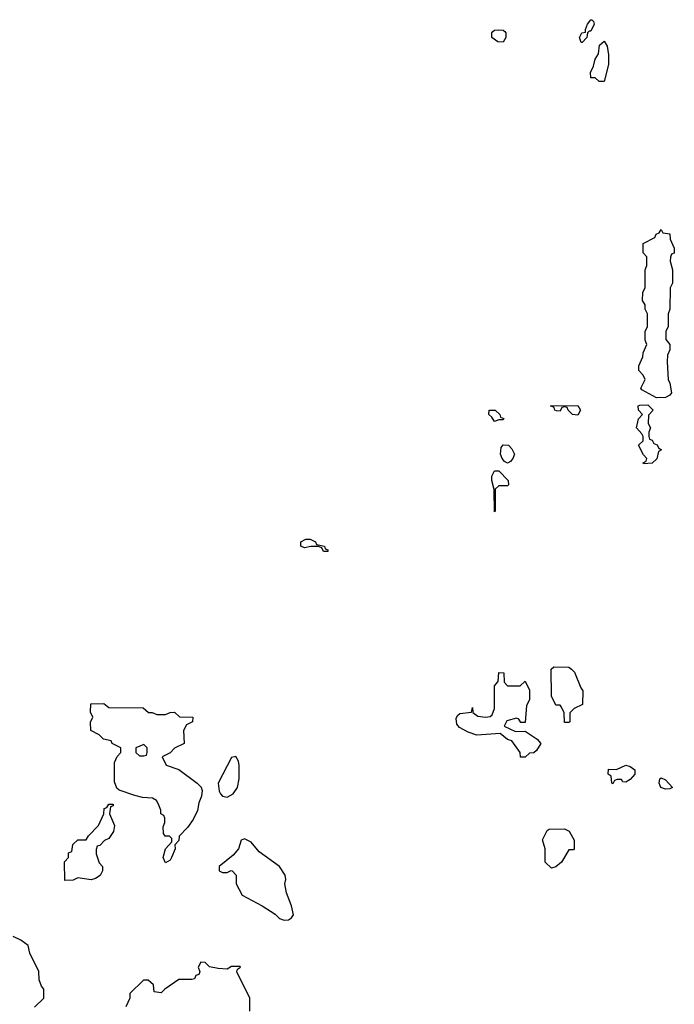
# Model space of a CAD drawing. Header units: inches. Extents: x 2380053 to 2584298, y 380219 to 546618.
# Tile 440 of 656: x 2502704 to 2505691, y 443021 to 447510. Entities that reach past the tile are written whole.
import ezdxf

# ---------------------------------------------------------------- set-up
doc = ezdxf.new("R2010")
doc.units = ezdxf.units.IN
doc.header["$MEASUREMENT"] = 0
doc.layers.add('C5404', color=7, linetype='Continuous')

msp = doc.modelspace()

# ---------------------------------------------------------------- linework, layer by layer
at = {"layer": 'C5404', "color": 2}
for points, elevation in [([(2505266, 447406), (2505258, 447430), (2505268.9, 447451.1), (2505286, 447454), (2505286, 447466), (2505295.3, 447490), (2505309.5, 447510.5), (2505314, 447510), (2505322, 447502), (2505324.7, 447490), (2505310, 447458), (2505302, 447458), (2505294, 447450), (2505292, 447430), (2505270, 447406)], 46), ([(2504910, 447408.7), (2504886, 447410), (2504858, 447430), (2504858, 447450), (2504863.1, 447456.9), (2504870, 447462), (2504890, 447464.7), (2504910, 447462), (2504916.9, 447456.9), (2504922, 447450), (2504922, 447430)], 46), ([(2505370, 447228), (2505348.4, 447228.4), (2505330, 447246), (2505310, 447246), (2505308, 447270), (2505322, 447298), (2505329.3, 447330.7), (2505344.7, 447355.3), (2505350, 447394), (2505370, 447412), (2505384.7, 447390), (2505390.8, 447350), (2505390, 447306)], 46), ([(2505610, 445786), (2505543.1, 445823.1), (2505538, 445830), (2505558, 445870), (2505548, 445890), (2505528.4, 445911.6), (2505528.4, 445931.6), (2505547.3, 445972.7), (2505548.4, 445991.6), (2505566, 446030), (2505558, 446050), (2505558, 446090), (2505568, 446110), (2505568, 446170), (2505558, 446190), (2505558, 446210), (2505546, 446230), (2505547.3, 446267.3), (2505558, 446290), (2505558, 446370), (2505566, 446390), (2505566, 446430), (2505548, 446448), (2505548, 446490), (2505602, 446518), (2505607.3, 446532.7), (2505622, 446538), (2505630, 446554), (2505638, 446538), (2505670, 446534), (2505672, 446510), (2505690.7, 446469.3), (2505690, 446446), (2505678, 446442), (2505672.7, 446427.3), (2505672, 446410), (2505682, 446370), (2505682, 446310), (2505672, 446288), (2505670.8, 446190), (2505662, 446170), (2505662, 446110), (2505652, 446090), (2505652.7, 446052.7), (2505670.7, 446030), (2505670, 446006), (2505659.6, 445980.4), (2505658, 445950), (2505662, 445870), (2505670, 445854), (2505678, 445810), (2505670, 445798), (2505650, 445788)], 46), ([(2504870, 445678), (2504858, 445698), (2504844, 445710), (2504846, 445730), (2504874, 445730), (2504894, 445710), (2504898, 445698), (2504912.7, 445692.7), (2504910, 445686), (2504890, 445686)], 46), ([(2505250, 445708), (2505226, 445710), (2505206, 445730), (2505202, 445742), (2505190, 445746), (2505178, 445742), (2505170, 445726), (2505152.7, 445727.3), (2505146, 445730), (2505142, 445742), (2505126, 445750), (2505250, 445752), (2505262, 445730)], 46), ([(2505550, 445486), (2505548, 445490), (2505562, 445498), (2505566, 445510), (2505550, 445526), (2505528, 445570), (2505548, 445590), (2505548, 445610), (2505542, 445622), (2505518, 445650), (2505528, 445690), (2505546, 445710), (2505528, 445730), (2505526, 445750), (2505532.7, 445752.7), (2505570, 445754), (2505594, 445730), (2505572.7, 445707.3), (2505572, 445670), (2505582, 445650), (2505574, 445630), (2505574, 445610), (2505578, 445598), (2505590, 445594), (2505598, 445578), (2505612.7, 445572.7), (2505618, 445558), (2505632, 445550), (2505618, 445542), (2505611.6, 445508.4), (2505590, 445488)], 46), ([(2504930, 445488), (2504916.4, 445496.4), (2504906, 445510), (2504898, 445530), (2504900.4, 445559.6), (2504910, 445572), (2504934, 445570), (2504950, 445554), (2504962, 445530), (2504954, 445510), (2504943.6, 445496.4)], 46), ([(2504870, 445266), (2504868.4, 445368.4), (2504858, 445410), (2504858, 445430), (2504870, 445454), (2504890, 445454), (2504932, 445410), (2504934, 445390), (2504930, 445386), (2504890, 445386), (2504874, 445370), (2504874, 445270)], 46), ([(2504090, 445086), (2504082, 445102), (2504068, 445108), (2504031.6, 445108.4), (2504003.1, 445103.1), (2503986, 445110), (2503986, 445130), (2504010, 445142), (2504030, 445142), (2504054, 445130), (2504058, 445118), (2504094, 445110), (2504098, 445098), (2504110, 445094), (2504110, 445086)], 46), ([(2505190, 444306), (2505188, 444350), (2505176.4, 444376.4), (2505170, 444386), (2505150, 444386), (2505130, 444426), (2505129.6, 444550), (2505140.4, 444559.6), (2505210, 444558), (2505222, 444550), (2505235.3, 444535.3), (2505263.6, 444463.6), (2505274, 444450), (2505271.6, 444388.4), (2505234, 444370), (2505214, 444350), (2505214, 444310), (2505210, 444306)], 46), ([(2504987.3, 444472.7), (2505010, 444494), (2505030, 444454), (2505030.6, 444410), (2505016, 444384), (2505010, 444306), (2504990, 444306), (2504982, 444322), (2504970, 444326), (2504926.4, 444313.6), (2504914, 444290), (2504965.4, 444265.4), (2505010, 444266), (2505064.7, 444230), (2505082, 444210), (2505062, 444178), (2505050, 444168), (2505030, 444166), (2505010, 444148), (2504988.9, 444148.9), (2504988, 444170), (2504950, 444222), (2504929.4, 444229.4), (2504896.4, 444256.4), (2504789, 444249), (2504750, 444262), (2504710, 444282.7), (2504698, 444298), (2504696, 444324), (2504702, 444338), (2504712.9, 444347.1), (2504766, 444354), (2504770, 444374), (2504772, 444352), (2504794.8, 444334.8), (2504830, 444330.5), (2504850, 444334), (2504859.1, 444340.9), (2504869.6, 444370.4), (2504870, 444474), (2504887.3, 444492.7), (2504890, 444534), (2504912.7, 444532.7), (2504914, 444490), (2504930, 444474)], 46), ([(2503291.3, 444351.3), (2503308.7, 444351.3), (2503330, 444342), (2503370, 444342), (2503390, 444352), (2503410, 444354), (2503432.7, 444332.7), (2503494, 444330), (2503492, 444310), (2503464.7, 444295.3), (2503452, 444270), (2503454, 444210), (2503411.1, 444188.9), (2503390, 444168), (2503354, 444150), (2503371.6, 444111.6), (2503430, 444091.3), (2503514, 444030), (2503531.6, 444011.6), (2503536, 443996), (2503534, 443970), (2503520.7, 443939.3), (2503514.6, 443905.4), (2503495.9, 443864.1), (2503470, 443828), (2503431.6, 443788.4), (2503430, 443768), (2503411.3, 443748.7), (2503414, 443730), (2503397.3, 443690), (2503390, 443679), (2503370, 443666), (2503359, 443690), (2503369.1, 443730.9), (2503398, 443762), (2503398, 443778), (2503387.3, 443787.3), (2503368.4, 443788.4), (2503360.4, 443800.4), (2503358, 443830), (2503366, 443850), (2503366, 443870), (2503362, 443882), (2503348, 443890), (2503347.3, 443907.3), (2503336.4, 443936.4), (2503328, 443950), (2503310, 443962), (2503264.7, 443964.7), (2503230, 443974), (2503158, 443998), (2503147.3, 444007.3), (2503136.4, 444036.4), (2503136.4, 444123.6), (2503148.4, 444151.6), (2503166, 444170), (2503166, 444190), (2503126, 444210), (2503122, 444222), (2503086, 444230), (2503066, 444250), (2503028, 444270), (2503027.3, 444307.3), (2503038, 444330), (2503027.3, 444352.7), (2503028.4, 444391.6), (2503087.3, 444392.7), (2503110, 444374), (2503267.3, 444372.7)], 46), ([(2503270, 444206), (2503234, 444190), (2503234, 444170), (2503250, 444154), (2503270, 444154), (2503282, 444158), (2503286, 444170), (2503286, 444190)], 46), ([(2503690, 444151.6), (2503670, 444146), (2503610.3, 444030), (2503613.4, 443993.4), (2503620.6, 443980.6), (2503630, 443970.6), (2503650, 443966), (2503678.3, 443981.7), (2503697.2, 444010), (2503705.2, 444050), (2503704.7, 444110), (2503702.4, 444130)], 50), ([(2505470, 444034), (2505456.4, 444036.4), (2505450, 444046), (2505430, 444046), (2505418, 444042), (2505410, 444026), (2505406, 444030), (2505402, 444062), (2505388.7, 444070), (2505390, 444094), (2505427.3, 444092.7), (2505470, 444111.3), (2505490, 444106), (2505510.5, 444090.5), (2505510.7, 444070), (2505490, 444046)], 46), ([(2505650, 444002.7), (2505629.6, 444009.6), (2505621.2, 444030), (2505624, 444050), (2505630, 444053.4), (2505650, 444044.7), (2505682, 444010), (2505670, 444004)], 46), ([(2503030, 443589.2), (2502970, 443598), (2502947.3, 443587.3), (2502910, 443586), (2502908.4, 443671.6), (2502926, 443690), (2502927.3, 443712.7), (2502942, 443718), (2502946, 443750), (2502968.9, 443771.1), (2503008, 443772), (2503018, 443790), (2503063.1, 443836.9), (2503088, 443890), (2503090, 443914), (2503102, 443918), (2503110, 443934), (2503130, 443934), (2503130, 443926), (2503118, 443922), (2503114, 443890), (2503136.9, 443836.9), (2503131.3, 443810), (2503110, 443778), (2503091.3, 443768.7), (2503070, 443746), (2503058, 443742), (2503052.7, 443727.3), (2503052.7, 443707.3), (2503066.4, 443666.4), (2503082, 443650), (2503082, 443630), (2503070.6, 443609.4), (2503050, 443595.3)], 46), ([(2505130, 443642), (2505102, 443670), (2505102, 443730), (2505089.1, 443770.9), (2505110, 443814), (2505120.4, 443819.6), (2505190, 443822), (2505211.1, 443811.1), (2505234, 443770), (2505234, 443730), (2505230, 443726), (2505210, 443726), (2505176, 443670), (2505150, 443648.7)], 46), ([(2503730, 443775.3), (2503714, 443770), (2503702, 443730), (2503678, 443702), (2503614, 443650), (2503614, 443630), (2503630, 443622), (2503650, 443622), (2503668.4, 443631.6), (2503674, 443630), (2503692, 443610), (2503692, 443570), (2503719.6, 443519.6), (2503810.9, 443470.9), (2503870, 443432), (2503890, 443412), (2503910, 443404.7), (2503930, 443406.8), (2503944, 443416), (2503953.2, 443430), (2503944, 443470), (2503921.2, 443530), (2503914, 443570), (2503919, 443590), (2503915.3, 443610), (2503889.1, 443649.1), (2503796.4, 443716.4), (2503760.4, 443760.4)], 50)]:
    msp.add_lwpolyline(points, close=True, dxfattribs=dict(at, elevation=elevation))
at = {"layer": 'C5404', "color": 2, "elevation": 46}
for points in [[(2502770.9, 443009.1), (2502814, 443050), (2502814, 443090), (2502803.6, 443103.6), (2502792.7, 443132.7), (2502791.6, 443171.6), (2502750, 443254), (2502742, 443290), (2502710, 443314), (2502674, 443330)], [(2503754, 442990), (2503754, 443050), (2503694, 443170), (2503698, 443182), (2503712, 443190), (2503710, 443194), (2503670, 443194), (2503650, 443182), (2503610, 443184.7), (2503570, 443192), (2503550, 443212), (2503530, 443214), (2503518, 443190), (2503526, 443170), (2503522, 443158), (2503507.3, 443152.7), (2503502, 443138), (2503490, 443134), (2503430, 443134), (2503366, 443090), (2503350, 443074), (2503318, 443078), (2503314, 443110), (2503290, 443132), (2503268.4, 443131.6), (2503206, 443070), (2503206, 443050), (2503188, 443010)]]:
    msp.add_lwpolyline(points, dxfattribs=at)

doc.saveas('drawing.dxf')
